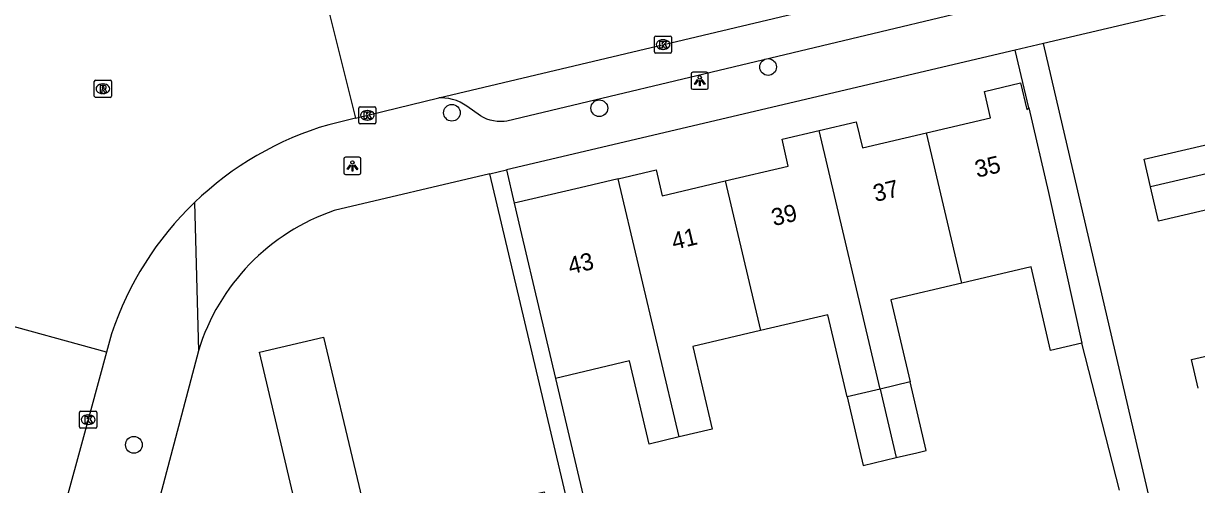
# Model space of a CAD drawing. Extents: x 158038 to 159242, y 380133 to 381214.
# Drawn here: x 158791.9 to 158860.4, y 380909.3 to 380936.2 of the extents above; entities that cross this region are included whole.
import ezdxf

# ---------------------------------------------------------------- set-up
doc = ezdxf.new("R2010")
doc.units = 0
for name, color, linetype in [('IMGEO_Boom', 7, 'Continuous'), ('IMGEO_Erf', 7, 'Continuous'), ('IMGEO_Kolk', 7, 'Continuous'), ('IMGEO_Lichtpunt', 7, 'Continuous'), ('IMGEO_Pand', 7, 'Continuous'), ('IMGEO_Pand_nummerreeks', 7, 'Continuous'), ('IMGEO_Rijbaan_lokaal_gesloten', 7, 'Continuous'), ('IMGEO_Rijbaan_lokaal_open', 7, 'Continuous'), ('IMGEO_Rioolput', 7, 'Continuous'), ('IMGEO_Voetpad_open', 7, 'Continuous')]:
    doc.layers.add(name, color=color, linetype=linetype)

msp = doc.modelspace()

# ---------------------------------------------------------------- linework, layer by layer
at = {"layer": 'IMGEO_Boom'}
for centre in [(158835.387, 380933.705), (158816.937, 380931.036), (158825.537, 380931.297), (158798.376, 380911.66)]:
    msp.add_circle(centre, 0.489, dxfattribs=at)
at = {"layer": 'IMGEO_Erf'}
for points in [[(158816.967, 380885.88), (158828.351, 380888.572), (158819.152, 380927.468)], [(158820.114, 380927.695), (158820.572, 380925.752)], [(158822.977, 380915.535), (158825.796, 380903.564), (158837.631, 380905.975), (158837.873, 380904.784)]]:
    msp.add_lwpolyline(points, dxfattribs=at)
at = {"layer": 'IMGEO_Kolk'}
for p, q in [((158828.756, 380934.585), (158828.756, 380935.437)), ((158828.831, 380935.511), (158829.683, 380935.511)), ((158829.244, 380935.291), (158829.269, 380935.291)), ((158829.757, 380935.437), (158829.757, 380934.585)), ((158829.267, 380934.731), (158829.242, 380934.731)), ((158829.683, 380934.511), (158828.831, 380934.511)), ((158811.5, 380930.46), (158811.5, 380931.312)), ((158811.575, 380931.386), (158812.427, 380931.386)), ((158811.988, 380931.166), (158812.013, 380931.166)), ((158812.501, 380931.312), (158812.501, 380930.46)), ((158812.011, 380930.606), (158811.986, 380930.606)), ((158812.427, 380930.386), (158811.575, 380930.386)), ((158795.207, 380912.703), (158795.207, 380913.555)), ((158795.282, 380913.629), (158796.134, 380913.629)), ((158795.695, 380913.409), (158795.72, 380913.409)), ((158796.208, 380913.555), (158796.208, 380912.703)), ((158795.718, 380912.849), (158795.693, 380912.849)), ((158796.134, 380912.629), (158795.282, 380912.629))]:
    msp.add_line(p, q, dxfattribs=at)
for points in [[(158828.756, 380934.585), (158828.756, 380935.437)], [(158828.831, 380935.511), (158829.683, 380935.511)], [(158829.757, 380935.437), (158829.757, 380934.585)], [(158829.077, 380935.211), (158829.2, 380935.211), (158829.2, 380935.06), (158829.33, 380935.211), (158829.494, 380935.211), (158829.348, 380935.06), (158829.501, 380934.811), (158829.349, 380934.811), (158829.264, 380934.975), (158829.2, 380934.908), (158829.2, 380934.811), (158829.077, 380934.811), (158829.077, 380935.211)], [(158829.683, 380934.511), (158828.831, 380934.511)], [(158811.5, 380930.46), (158811.5, 380931.312)], [(158811.575, 380931.386), (158812.427, 380931.386)], [(158812.501, 380931.312), (158812.501, 380930.46)], [(158811.821, 380931.086), (158811.944, 380931.086), (158811.944, 380930.935), (158812.074, 380931.086), (158812.238, 380931.086), (158812.092, 380930.935), (158812.245, 380930.686), (158812.093, 380930.686), (158812.008, 380930.85), (158811.944, 380930.783), (158811.944, 380930.686), (158811.821, 380930.686), (158811.821, 380931.086)], [(158812.427, 380930.386), (158811.575, 380930.386)], [(158795.207, 380912.703), (158795.207, 380913.555)], [(158795.282, 380913.629), (158796.134, 380913.629)], [(158796.208, 380913.555), (158796.208, 380912.703)], [(158795.528, 380913.329), (158795.651, 380913.329), (158795.651, 380913.178), (158795.781, 380913.329), (158795.945, 380913.329), (158795.799, 380913.178), (158795.952, 380912.929), (158795.8, 380912.929), (158795.715, 380913.093), (158795.651, 380913.026), (158795.651, 380912.929), (158795.528, 380912.929), (158795.528, 380913.329)], [(158796.134, 380912.629), (158795.282, 380912.629)]]:
    msp.add_lwpolyline(points, dxfattribs=at)
for centre, start, end in [((158828.833, 380935.435), 91.55205, 178.44795), ((158828.833, 380935.435), 91.55205, 178.44795), ((158829.681, 380935.435), 1.55205, 88.44795), ((158829.681, 380935.435), 1.55205, 88.44795), ((158828.833, 380934.587), 181.55205, 268.44795), ((158828.833, 380934.587), 181.55205, 268.44795), ((158829.681, 380934.587), 271.55205, 358.44795), ((158829.681, 380934.587), 271.55205, 358.44795), ((158811.577, 380931.31), 91.55205, 178.44795), ((158811.577, 380931.31), 91.55205, 178.44795), ((158812.425, 380931.31), 1.55205, 88.44795), ((158812.425, 380931.31), 1.55205, 88.44795), ((158811.577, 380930.462), 181.55205, 268.44795), ((158811.577, 380930.462), 181.55205, 268.44795), ((158812.425, 380930.462), 271.55205, 358.44795), ((158812.425, 380930.462), 271.55205, 358.44795), ((158795.284, 380913.553), 91.55205, 178.44795), ((158795.284, 380913.553), 91.55205, 178.44795), ((158796.132, 380913.553), 1.55205, 88.44795), ((158796.132, 380913.553), 1.55205, 88.44795), ((158795.284, 380912.705), 181.55205, 268.44795), ((158795.284, 380912.705), 181.55205, 268.44795), ((158796.132, 380912.705), 271.55205, 358.44795), ((158796.132, 380912.705), 271.55205, 358.44795)]:
    msp.add_arc(centre, 0.0765, start, end, dxfattribs=at)
for centre, major_axis, ratio, start_param, end_param in [((158829.243, 380935.011), (-0.387, 0.002), 0.722429, 4.712389, 7.853982), ((158829.268, 380935.011), (-0.39, 0.002), 0.717154, 1.570796, 4.712389), ((158811.987, 380930.886), (-0.387, 0.002), 0.722429, 4.712389, 7.853982), ((158812.012, 380930.886), (-0.39, 0.002), 0.717154, 1.570796, 4.712389), ((158795.694, 380913.129), (-0.387, 0.002), 0.722429, 4.712389, 7.853982), ((158795.719, 380913.129), (-0.39, 0.002), 0.717154, 1.570796, 4.712389)]:
    msp.add_ellipse(centre, major_axis=major_axis, ratio=ratio, start_param=start_param, end_param=end_param, dxfattribs=at)
at = {"layer": 'IMGEO_Lichtpunt'}
for p, q in [((158830.9, 380933.303), (158830.9, 380932.496)), ((158830.9, 380933.303), (158830.9, 380932.496)), ((158831.802, 380933.398), (158830.994, 380933.398)), ((158831.802, 380933.398), (158830.994, 380933.398)), ((158831.896, 380932.496), (158831.896, 380933.303)), ((158831.896, 380932.496), (158831.896, 380933.303)), ((158830.994, 380932.402), (158831.802, 380932.402)), ((158830.994, 380932.402), (158831.802, 380932.402)), ((158811.532, 380928.436), (158810.724, 380928.436)), ((158811.532, 380928.436), (158810.724, 380928.436)), ((158810.63, 380928.341), (158810.63, 380927.534)), ((158810.63, 380928.341), (158810.63, 380927.534)), ((158811.626, 380927.534), (158811.626, 380928.341)), ((158811.626, 380927.534), (158811.626, 380928.341)), ((158810.724, 380927.44), (158811.532, 380927.44)), ((158810.724, 380927.44), (158811.532, 380927.44))]:
    msp.add_line(p, q, dxfattribs=at)
for points in [[(158831.274, 380932.967), (158831.313, 380932.939), (158831.125, 380932.677), (158831.087, 380932.704), (158831.274, 380932.967)], [(158831.376, 380932.919), (158831.423, 380932.919), (158831.423, 380932.597), (158831.376, 380932.597), (158831.376, 380932.919)], [(158831.486, 380932.939), (158831.524, 380932.966), (158831.711, 380932.704), (158831.672, 380932.676), (158831.486, 380932.939)], [(158811.004, 380928.005), (158811.043, 380927.977), (158810.855, 380927.715), (158810.817, 380927.742), (158811.004, 380928.005)], [(158811.106, 380927.957), (158811.153, 380927.957), (158811.153, 380927.635), (158811.106, 380927.635), (158811.106, 380927.957)], [(158811.216, 380927.977), (158811.254, 380928.004), (158811.441, 380927.742), (158811.402, 380927.714), (158811.216, 380927.977)]]:
    msp.add_lwpolyline(points, dxfattribs=at)
for centre in [(158831.399, 380933.101), (158811.129, 380928.139)]:
    msp.add_circle(centre, 0.0994, dxfattribs=at)
for centre, start, end in [((158830.994, 380933.303), 90, 180), ((158830.994, 380933.303), 90, 180), ((158831.802, 380933.303), 0, 90), ((158831.802, 380933.303), 0, 90), ((158830.994, 380932.496), 180, 270), ((158830.994, 380932.496), 180, 270), ((158831.802, 380932.496), 270, 0), ((158831.802, 380932.496), 270, 360), ((158810.724, 380928.341), 90, 180), ((158810.724, 380928.341), 90, 180), ((158811.532, 380928.341), 0, 90), ((158811.532, 380928.341), 0, 90), ((158810.724, 380927.534), 180, 270), ((158810.724, 380927.534), 180, 270), ((158811.532, 380927.534), 270, 0), ((158811.532, 380927.534), 270, 360)]:
    msp.add_arc(centre, 0.0946, start, end, dxfattribs=at)
at = {"layer": 'IMGEO_Pand'}
for points in [[(158857.714, 380926.704), (158857.336, 380928.321), (158862.201, 380929.458), (158861.173, 380933.856), (158869.93, 380935.903), (158871.336, 380929.887)], [(158844.631, 380929.864), (158848.37, 380930.744), (158848.01, 380932.273), (158850.122, 380932.771), (158850.487, 380931.22), (158850.599, 380931.325)], [(158850.599, 380931.325), (158851.762, 380926.384), (158853.698, 380917.598)], [(158838.365, 380929.994), (158840.532, 380930.504), (158840.889, 380928.983), (158844.631, 380929.864)], [(158832.89, 380927.059), (158836.567, 380927.924), (158836.2, 380929.485), (158838.365, 380929.994)], [(158841.923, 380914.913), (158838.365, 380929.994)], [(158846.7, 380921.092), (158844.631, 380929.864)], [(158871.336, 380929.887), (158857.714, 380926.704)], [(158826.638, 380927.18), (158824.413, 380926.656), (158820.572, 380925.752)], [(158826.638, 380927.18), (158828.858, 380927.702), (158829.213, 380926.193), (158832.89, 380927.059)], [(158830.19, 380912.118), (158826.638, 380927.18)], [(158832.89, 380927.059), (158834.951, 380918.322)], [(158863.911, 380921.961), (158863.003, 380925.847), (158858.178, 380924.719), (158857.714, 380926.704)], [(158820.572, 380925.752), (158820.921, 380924.269), (158822.065, 380919.408), (158822.977, 380915.535)], [(158853.698, 380917.598), (158851.878, 380917.17), (158850.732, 380922.041), (158846.7, 380921.092)], [(158860.495, 380914.971), (158860.107, 380916.629), (158864.896, 380917.748), (158863.911, 380921.961)], [(158846.7, 380921.092), (158842.553, 380920.116), (158843.68, 380915.327)], [(158839.998, 380914.46), (158838.872, 380919.244), (158834.951, 380918.322)], [(158834.951, 380918.322), (158831, 380917.392), (158832.134, 380912.575), (158830.19, 380912.118)], [(158804.097, 380901.614), (158802.671, 380907.64), (158807.653, 380908.819), (158806.967, 380911.719), (158805.703, 380917.061), (158809.449, 380917.947), (158811.399, 380909.705), (158812.411, 380905.427), (158817.257, 380906.573), (158817.001, 380907.653), (158822.311, 380908.909), (158822.989, 380906.041), (158817.68, 380904.786)], [(158830.19, 380912.118), (158828.445, 380911.707), (158827.305, 380916.554), (158822.977, 380915.535)], [(158841.923, 380914.913), (158839.998, 380914.46)], [(158843.68, 380915.327), (158841.923, 380914.913)], [(158841.923, 380914.913), (158842.867, 380910.913)], [(158842.867, 380910.913), (158844.07, 380911.196), (158844.622, 380911.326), (158843.68, 380915.327)], [(158839.998, 380914.46), (158840.94, 380910.459), (158842.867, 380910.913)]]:
    msp.add_lwpolyline(points, dxfattribs=at)
at = {"layer": 'IMGEO_Rijbaan_lokaal_gesloten'}
for points in [[(158816.171, 380931.902), (158848.511, 380939.588), (158870.998, 380944.905)], [(158811.317, 380930.721), (158816.171, 380931.902)], [(158796.783, 380917.075), (158795.375, 380911.913), (158794.402, 380908.347)]]:
    msp.add_lwpolyline(points, dxfattribs=at)
at = {"layer": 'IMGEO_Rijbaan_lokaal_open'}
for points in [[(158809.64, 380937.402), (158811.317, 380930.721)], [(158811.317, 380930.721), (158809.746, 380930.339)], [(158796.783, 380917.075), (158789.96, 380918.928)], [(158797.074, 380918.14), (158796.783, 380917.075)]]:
    msp.add_lwpolyline(points, dxfattribs=at)
for centre, radius, start, end in [((158815.078, 380912.112), 18.991, 106.30667, 133.89563), ((158815.077, 380912.124), 18.982, 133.91705, 161.52096)]:
    msp.add_arc(centre, radius, start, end, dxfattribs=at)
at = {"layer": 'IMGEO_Rioolput'}
for p, q in [((158796.067, 380932.008), (158796.067, 380932.86)), ((158796.142, 380932.934), (158796.994, 380932.934)), ((158796.555, 380932.714), (158796.58, 380932.714)), ((158797.068, 380932.86), (158797.068, 380932.008)), ((158796.994, 380931.934), (158796.142, 380931.934)), ((158796.578, 380932.154), (158796.553, 380932.154))]:
    msp.add_line(p, q, dxfattribs=at)
for points in [[(158796.067, 380932.008), (158796.067, 380932.86)], [(158796.142, 380932.934), (158796.994, 380932.934)], [(158796.656, 380932.632), (158796.404, 380932.634), (158796.404, 380932.234)], [(158796.582, 380932.553), (158796.528, 380932.553), (158796.528, 380932.472)], [(158797.068, 380932.86), (158797.068, 380932.008)], [(158796.994, 380931.934), (158796.142, 380931.934)], [(158796.404, 380932.234), (158796.528, 380932.234), (158796.528, 380932.396), (158796.539, 380932.396)], [(158796.528, 380932.472), (158796.58, 380932.472)], [(158796.586, 380932.367), (158796.657, 380932.234), (158796.797, 380932.234), (158796.732, 380932.36)]]:
    msp.add_lwpolyline(points, dxfattribs=at)
for centre, radius, start, end in [((158796.144, 380932.858), 0.0765, 91.55205, 178.44795), ((158796.144, 380932.858), 0.0765, 91.55205, 178.44795), ((158796.588, 380932.457), 0.0964, 77.00612, 93.18647), ((158796.602, 380932.514), 0.0378, 276.66336, 79.67722), ((158796.655, 380932.522), 0.109, 350.36119, 89.41601), ((158796.653, 380932.522), 0.112, 277.58423, 350.98172), ((158796.992, 380932.858), 0.0765, 1.55205, 88.44795), ((158796.992, 380932.858), 0.0765, 1.55205, 88.44795), ((158796.144, 380932.01), 0.0765, 181.55205, 268.44795), ((158796.144, 380932.01), 0.0765, 181.55205, 268.44795), ((158796.538, 380932.343), 0.0533, 26.02933, 88.69889), ((158796.564, 380932.661), 0.19, 274.7715, 282.96867), ((158796.637, 380932.307), 0.108, 29.51342, 73.79051), ((158796.992, 380932.01), 0.0765, 271.55205, 358.44795), ((158796.992, 380932.01), 0.0765, 271.55205, 358.44795)]:
    msp.add_arc(centre, radius, start, end, dxfattribs=at)
for centre, major_axis, ratio, start_param, end_param in [((158796.554, 380932.434), (-0.387, 0.002), 0.722429, 4.712389, 7.853982), ((158796.579, 380932.434), (-0.39, 0.002), 0.717154, 1.570796, 4.712389)]:
    msp.add_ellipse(centre, major_axis=major_axis, ratio=ratio, start_param=start_param, end_param=end_param, dxfattribs=at)
at = {"layer": 'IMGEO_Voetpad_open'}
for points in [[(158867.59, 380941.875), (158820.144, 380930.544), (158819.983, 380930.525), (158819.776, 380930.517), (158819.57, 380930.528), (158819.366, 380930.557), (158819.165, 380930.604), (158818.969, 380930.669), (158818.78, 380930.751), (158818.599, 380930.85), (158817.804, 380931.416), (158817.612, 380931.542), (158817.409, 380931.651), (158817.197, 380931.742), (158816.978, 380931.813), (158816.754, 380931.864), (158816.526, 380931.895), (158816.296, 380931.905), (158816.171, 380931.902)], [(158872.047, 380939.926), (158851.456, 380935.076)], [(158849.807, 380934.688), (158820.114, 380927.695)], [(158851.456, 380935.076), (158849.807, 380934.688)], [(158850.599, 380931.325), (158849.807, 380934.688)], [(158858.864, 380903.271), (158851.456, 380935.076)], [(158819.152, 380927.468), (158810.071, 380925.329)], [(158819.152, 380927.468), (158820.114, 380927.695)], [(158801.911, 380925.797), (158802.149, 380917.153)], [(158855.893, 380909.01), (158853.698, 380917.598)], [(158802.149, 380917.153), (158798.835, 380904.633)]]:
    msp.add_lwpolyline(points, dxfattribs=at)
msp.add_arc((158814.112, 380913.488), 12.512, 108.84187, 162.96604, dxfattribs=at)

# ---------------------------------------------------------------- texts
at = {"layer": 'IMGEO_Pand_nummerreeks'}
for s, rotation, p in [('35', 13.37388, (158847.586, 380927.237)), ('37', 13.37388, (158841.65, 380925.826)), ('39', 13.37388, (158835.715, 380924.415)), ('41', 13.37388, (158829.889, 380923.029)), ('43', 13.37283, (158823.844, 380921.592))]:
    msp.add_text(s, height=1, rotation=rotation, dxfattribs=at).set_placement(p)

doc.saveas('drawing.dxf')
